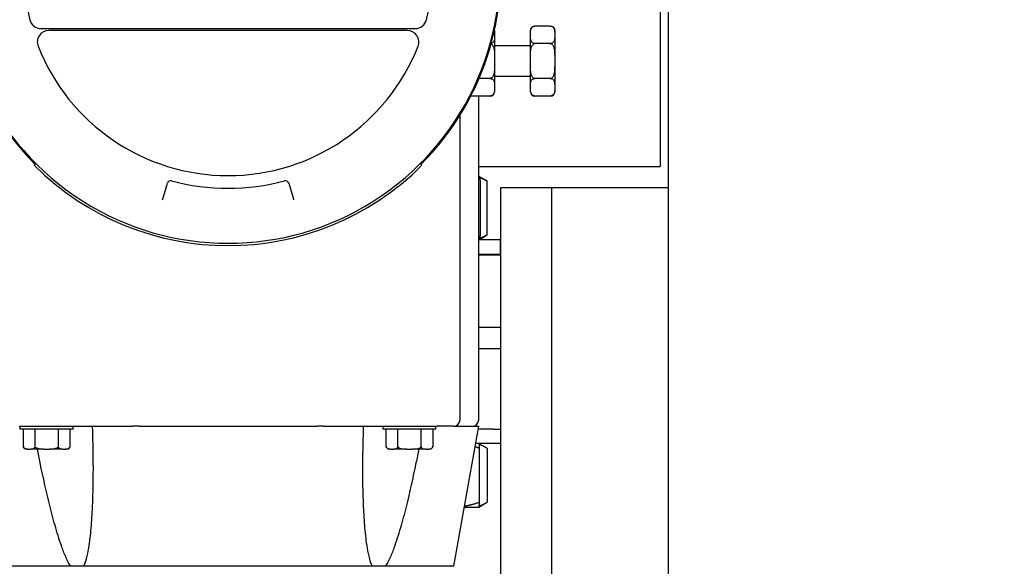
# Model space of a CAD drawing. Header units: inches. Extents: x 5 to 1128, y -85 to 748.
# Tile 327 of 656: x 355.66 to 364.1, y 652.32 to 657. Entities that reach past the tile are written whole.
import ezdxf

# ---------------------------------------------------------------- set-up
doc = ezdxf.new("R2010")
doc.units = ezdxf.units.IN
doc.header["$LTSCALE"] = 32
doc.header["$MEASUREMENT"] = 0
doc.layers.add('Dimension (ANSI)', color=7, linetype='Continuous', lineweight=25)
doc.layers.add('Visible (ANSI)', color=7, linetype='Continuous', lineweight=30)
doc.styles.add('Note Text (ANSI)', font='tahoma.ttf')
doc.dimstyles.new('SB Fraction-16 (ANSI)', dxfattribs={"dimscale": 32, "dimtxt": 0.125, "dimasz": 0.098425, "dimexe": 0.125, "dimexo": 0.0625, "dimgap": 0.031496, "dimtad": 0, "dimtih": 1, "dimtoh": 1, "dimdec": 4, "dimrnd": 1e-08, "dimzin": 0, "dimdsep": 46, "dimlunit": 5, "dimtxsty": 'Note Text (ANSI)', "dimcen": 0.09, "dimdle": 0.393701, "dimclrd": 256, "dimclre": 256, "dimclrt": 256, "dimadec": 0, "dimazin": 3, "dimtfac": 0.96, "dimtofl": 0, "dimtmove": 0, "dimatfit": 3, "dimfxl": 1, "dimfrac": 2, "dimtolj": 1, "dimtzin": 12, "dimlwd": -1, "dimlwe": -1, "dimarcsym": 0})

# ---------------------------------------------------------------- blocks, each defined once
blk = doc.blocks.new('*D19')
at = {"layer": 'Defpoints', "color": 0, "transparency": 16777216}
for p in [(455.7806, 700.4398), (292.0011, 552.4398), (455.7806, 552.4398)]:
    blk.add_point(p, dxfattribs=at)
at = {"layer": 'Dimension (ANSI)', "transparency": 16777216}
for p, q in [((453.7806, 700.4398), (288.0011, 700.4398)), ((292.0011, 697.2902), (292.0011, 636.039)), ((292.0011, 555.5894), (292.0011, 629.8406)), ((453.7806, 552.4398), (288.0011, 552.4398))]:
    blk.add_line(p, q, dxfattribs=at)
for points in [[(291.4762, 697.2902), (292.526, 697.2902), (292.0011, 700.4398)], [(291.4762, 555.5894), (292.526, 555.5894), (292.0011, 552.4398)]]:
    blk.add_solid(points, dxfattribs=at)
at = {"layer": 'Dimension (ANSI)', "transparency": 16777216, "insert": (287.899, 635.0311), "char_height": 4, "attachment_point": 1, "style": 'Note Text (ANSI)'}
blk.add_mtext('\\A1;148', dxfattribs=at)

msp = doc.modelspace()

# ---------------------------------------------------------------- linework, layer by layer
at = {"layer": 'Visible (ANSI)'}
for p, q in [((361.21813, 649.06478), (361.21813, 678.43978)), ((361.14674, 658.67465), (361.14674, 655.74428)), ((355.8385, 656.92728), (359.04499, 656.92728)), ((358.97682, 656.91228), (355.90666, 656.91228)), ((359.72524, 656.91178), (359.72524, 656.89303)), ((359.72524, 656.89303), (359.72524, 656.85553)), ((360.03424, 656.89303), (360.03424, 656.91178)), ((360.03424, 656.85553), (360.03424, 656.89303)), ((360.20374, 656.94928), (360.07174, 656.94928)), ((360.24124, 656.91178), (360.24124, 656.89303)), ((360.24124, 656.89303), (360.24124, 656.85553)), ((359.72524, 656.85553), (359.72524, 656.68678)), ((360.03424, 656.68678), (360.03424, 656.85553)), ((360.20374, 656.79928), (360.07174, 656.79928)), ((360.24124, 656.85553), (360.24124, 656.68678)), ((360.03424, 656.78053), (359.72524, 656.78053)), ((359.72524, 656.68678), (359.72524, 656.61178)), ((360.03424, 656.61178), (360.03424, 656.68678)), ((360.24124, 656.68678), (360.24124, 656.61178)), ((359.72524, 656.61178), (359.72524, 656.44303)), ((360.03424, 656.44303), (360.03424, 656.61178)), ((360.24124, 656.61178), (360.24124, 656.44303)), ((359.68774, 656.49928), (359.59238, 656.49928)), ((360.03424, 656.51803), (359.72524, 656.51803)), ((360.20374, 656.49928), (360.07174, 656.49928)), ((359.72524, 656.44303), (359.72524, 656.40553)), ((359.72524, 656.40553), (359.72524, 656.38678)), ((360.03424, 656.40553), (360.03424, 656.44303)), ((360.03424, 656.38678), (360.03424, 656.40553)), ((360.24124, 656.44303), (360.24124, 656.40553)), ((360.24124, 656.40553), (360.24124, 656.38678)), ((359.68774, 656.34928), (359.52197, 656.34928)), ((359.58974, 653.57478), (359.58974, 656.34928)), ((360.20374, 656.34928), (360.07174, 656.34928)), ((359.42974, 653.57478), (359.42974, 656.1861)), ((355.78004, 655.75558), (355.79418, 655.76972)), ((359.10344, 655.75558), (359.0893, 655.76972)), ((359.58974, 655.74428), (361.14674, 655.74428)), ((359.58987, 655.66378), (359.58974, 655.66378)), ((359.58987, 655.66378), (359.59072, 655.66329)), ((359.59072, 655.66329), (359.64516, 655.63186)), ((359.60528, 655.15865), (359.60528, 655.62191)), ((359.66141, 655.15865), (359.66141, 655.62191)), ((356.88742, 655.48411), (356.92119, 655.60189)), ((357.9623, 655.60189), (357.99607, 655.48411)), ((359.78063, 655.56478), (360.21813, 655.56478)), ((359.78063, 637.56478), (359.78063, 655.56478)), ((360.21813, 655.56478), (361.21813, 655.56478)), ((360.21813, 650.56478), (360.21813, 655.56478)), ((356.8805, 655.45998), (356.88742, 655.48411)), ((357.99607, 655.48411), (358.00299, 655.45998)), ((359.77737, 655.11678), (359.58974, 655.11678)), ((359.58987, 655.11678), (359.59072, 655.11727)), ((359.59072, 655.11727), (359.64516, 655.1487)), ((359.77737, 654.99478), (359.77737, 655.11678)), ((359.58974, 654.99478), (359.77737, 654.99478)), ((359.58974, 654.98728), (359.78063, 654.98728)), ((359.58974, 654.36728), (359.78063, 654.36728)), ((359.58974, 654.18478), (359.78063, 654.18478)), ((355.65074, 653.51978), (356.31933, 653.51978)), ((355.66024, 653.49478), (355.66024, 653.51978)), ((356.11324, 653.49478), (356.11324, 653.51978)), ((356.31933, 653.51978), (356.46722, 653.51978)), ((356.46722, 653.51978), (356.6253, 653.51978)), ((356.67916, 653.51978), (356.6253, 653.51978)), ((356.67916, 653.51978), (358.20433, 653.51978)), ((358.25819, 653.51978), (358.20433, 653.51978)), ((358.25819, 653.51978), (358.41627, 653.51978)), ((358.41627, 653.51978), (358.56416, 653.51978)), ((358.56416, 653.51978), (359.23274, 653.51978)), ((358.77024, 653.49478), (358.77024, 653.51978)), ((359.22324, 653.49478), (359.22324, 653.51978)), ((359.37474, 653.51978), (359.23274, 653.51978)), ((359.37474, 653.51978), (359.58974, 653.51978)), ((359.37797, 652.31878), (359.58974, 653.51978)), ((356.11324, 653.49478), (355.66024, 653.49478)), ((355.68674, 653.34778), (355.68674, 653.49478)), ((355.78674, 653.34778), (355.78674, 653.49478)), ((355.98674, 653.34778), (355.98674, 653.49478)), ((356.08674, 653.34778), (356.08674, 653.49478)), ((359.22324, 653.49478), (358.77024, 653.49478)), ((358.79674, 653.34778), (358.79674, 653.49478)), ((358.89674, 653.34778), (358.89674, 653.49478)), ((359.09674, 653.34778), (359.09674, 653.49478)), ((359.19674, 653.49478), (359.19674, 653.34778)), ((359.71601, 653.49478), (359.58534, 653.49478)), ((359.71601, 653.49478), (359.78063, 653.49478)), ((359.77737, 653.49478), (359.77737, 653.37278)), ((359.56382, 653.37278), (359.77737, 653.37278)), ((359.58987, 653.37278), (359.58994, 653.37274)), ((359.58994, 653.37274), (359.65722, 653.3339)), ((359.59439, 653.33091), (359.59439, 652.86765)), ((359.66231, 653.33091), (359.66231, 652.86765)), ((355.72424, 653.32278), (355.71174, 653.32278)), ((355.72424, 653.32278), (355.74924, 653.32278)), ((355.86174, 653.32278), (355.74924, 653.32278)), ((355.86174, 653.32278), (355.91174, 653.32278)), ((356.02424, 653.32278), (355.91174, 653.32278)), ((356.02424, 653.32278), (356.04924, 653.32278)), ((356.06174, 653.32278), (356.04924, 653.32278)), ((358.83424, 653.32278), (358.82174, 653.32278)), ((358.83424, 653.32278), (358.85924, 653.32278)), ((358.97174, 653.32278), (358.85924, 653.32278)), ((358.97174, 653.32278), (359.02174, 653.32278)), ((359.13424, 653.32278), (359.02174, 653.32278)), ((359.13424, 653.32278), (359.15924, 653.32278)), ((359.17174, 653.32278), (359.15924, 653.32278)), ((359.46737, 652.82578), (359.58987, 652.82578)), ((359.58987, 652.82578), (359.58994, 652.82582)), ((359.58994, 652.82582), (359.65722, 652.86466)), ((356.09321, 652.31878), (355.50551, 652.31878)), ((356.20519, 652.31878), (356.09321, 652.31878)), ((358.6783, 652.31878), (356.20519, 652.31878)), ((358.79028, 652.31878), (358.6783, 652.31878)), ((359.37797, 652.31878), (358.79028, 652.31878))]:
    msp.add_line(p, q, dxfattribs=at)
for centre, radius, start, end in [((357.44174, 657.41728), 2.33837, 167.950185, 225), ((357.44174, 657.41728), 2.33837, 315, 12.049815), ((357.44174, 657.41728), 1.75, 166.327982, 193.672018), ((357.44174, 657.41728), 1.75, 346.327982, 13.672018), ((357.44174, 657.41728), 2.33, 172.798213, 7.201787), ((355.8385, 657.02728), 0.1, 193.672018, 270), ((359.04499, 657.02728), 0.1, 270, 346.327982), ((355.90666, 656.81228), 0.1, 90, 201.510188), ((358.97682, 656.81228), 0.1, 338.489812, 90), ((359.68774, 656.91178), 0.0375, 0, 2.668565), ((360.07174, 656.91178), 0.0375, 90, 179.999125), ((360.20374, 656.91178), 0.0375, 0, 90), ((357.44174, 657.41728), 1.75, 201.510188, 338.489812), ((359.68774, 656.38678), 0.0375, 270, 0), ((360.07174, 656.38678), 0.0375, 180.000875, 270), ((360.20374, 656.38678), 0.0375, 270, 0), ((357.44174, 657.41728), 2.35, 225, 315), ((356.95003, 655.59362), 0.03, 74.91008, 164), ((357.44174, 657.41728), 1.85879, 254.91008, 285.08992), ((357.93346, 655.59362), 0.03, 16, 105.08992), ((359.37474, 653.57478), 0.055, 270, 0), ((359.53474, 653.57478), 0.055, 270, 0), ((355.71174, 653.34778), 0.025, 180, 270), ((356.06174, 653.34778), 0.025, 270, 0), ((358.82174, 653.34778), 0.025, 180, 270), ((359.17174, 653.34778), 0.025, 270, 0)]:
    msp.add_arc(centre, radius, start, end, dxfattribs=at)
msp.add_open_spline([(359.72455, 656.91053), (359.72519, 656.90453), (359.72524, 656.89857), (359.72524, 656.89303)], degree=3, dxfattribs=at)
for points, knots in [([(360.03424, 656.89303), (360.03424, 656.9051), (360.0344, 656.91958), (360.04289, 656.93504), (360.04636, 656.93948), (360.05362, 656.94468), (360.05755, 656.94673), (360.06457, 656.94871), (360.06841, 656.94928), (360.07174, 656.94928)], [0.87968712, 0.87968712, 0.87968712, 0.87968712, 1.06358947, 1.06358947, 1.12412786, 1.12412786, 1.16017712, 1.16017712, 1.1855847, 1.1855847, 1.1855847, 1.1855847]), ([(360.20374, 656.94928), (360.20708, 656.94928), (360.21091, 656.94871), (360.21793, 656.94673), (360.22187, 656.94468), (360.22912, 656.93948), (360.2326, 656.93504), (360.24109, 656.91958), (360.24124, 656.9051), (360.24124, 656.89303)], [-0.3951949, -0.3951949, -0.3951949, -0.3951949, -0.36978732, -0.36978732, -0.33373806, -0.33373806, -0.27319967, -0.27319967, -0.08929732, -0.08929732, -0.08929732, -0.08929732]), ([(359.6964, 656.79723), (359.69689, 656.797), (359.69737, 656.79676), (359.70193, 656.79417), (359.70587, 656.79008), (359.71312, 656.77969), (359.7166, 656.77081), (359.72509, 656.73987), (359.72524, 656.71091), (359.72524, 656.68678)], [-0.37373555, -0.37373555, -0.37373555, -0.37373555, -0.36978732, -0.36978732, -0.33373806, -0.33373806, -0.27319967, -0.27319967, -0.08929732, -0.08929732, -0.08929732, -0.08929732]), ([(359.72524, 656.85553), (359.72524, 656.84346), (359.72509, 656.82898), (359.7166, 656.81352), (359.71312, 656.80908), (359.70587, 656.80388), (359.70193, 656.80183), (359.69765, 656.80062), (359.69748, 656.80057), (359.69731, 656.80053)], [-1.49148229, -1.49148229, -1.49148229, -1.49148229, -1.30757994, -1.30757994, -1.24704154, -1.24704154, -1.21099229, -1.21099229, -1.2095308, -1.2095308, -1.2095308, -1.2095308]), ([(360.07174, 656.79928), (360.06973, 656.79928), (360.06735, 656.79949), (360.06324, 656.80019), (360.06079, 656.80087), (360.05295, 656.80379), (360.04821, 656.80757), (360.03949, 656.81752), (360.03699, 656.8251), (360.03433, 656.84052), (360.03424, 656.84838), (360.03424, 656.85553)], [-1.19103561, -1.19103561, -1.19103561, -1.19103561, -1.17570098, -1.17570098, -1.15790015, -1.15790015, -1.10125003, -1.10125003, -0.99228554, -0.99228554, -0.88332105, -0.88332105, -0.88332105, -0.88332105]), ([(360.03424, 656.68678), (360.03424, 656.71091), (360.0344, 656.73987), (360.04289, 656.77081), (360.04636, 656.77969), (360.05362, 656.79008), (360.05755, 656.79417), (360.06457, 656.79815), (360.06841, 656.79928), (360.07174, 656.79928)], [0.87968712, 0.87968712, 0.87968712, 0.87968712, 1.06358947, 1.06358947, 1.12412786, 1.12412786, 1.16017712, 1.16017712, 1.1855847, 1.1855847, 1.1855847, 1.1855847]), ([(360.24124, 656.85553), (360.24124, 656.84346), (360.24109, 656.82898), (360.2326, 656.81352), (360.22912, 656.80908), (360.22187, 656.80388), (360.21793, 656.80183), (360.21091, 656.79985), (360.20708, 656.79928), (360.20374, 656.79928)], [-1.49148229, -1.49148229, -1.49148229, -1.49148229, -1.30757994, -1.30757994, -1.24704154, -1.24704154, -1.21099229, -1.21099229, -1.1855847, -1.1855847, -1.1855847, -1.1855847]), ([(360.20374, 656.79928), (360.20708, 656.79928), (360.21091, 656.79815), (360.21793, 656.79417), (360.22187, 656.79008), (360.22912, 656.77969), (360.2326, 656.77081), (360.24109, 656.73987), (360.24124, 656.71091), (360.24124, 656.68678)], [-0.3951949, -0.3951949, -0.3951949, -0.3951949, -0.36978732, -0.36978732, -0.33373806, -0.33373806, -0.27319967, -0.27319967, -0.08929732, -0.08929732, -0.08929732, -0.08929732]), ([(359.72524, 656.61178), (359.72524, 656.58765), (359.72509, 656.55869), (359.7166, 656.52775), (359.71312, 656.51887), (359.70587, 656.50848), (359.70193, 656.50439), (359.69491, 656.50041), (359.69108, 656.49928), (359.68774, 656.49928)], [-1.49148229, -1.49148229, -1.49148229, -1.49148229, -1.30757994, -1.30757994, -1.24704154, -1.24704154, -1.21099229, -1.21099229, -1.1855847, -1.1855847, -1.1855847, -1.1855847]), ([(360.07174, 656.49928), (360.06841, 656.49928), (360.06457, 656.50041), (360.05755, 656.50439), (360.05362, 656.50848), (360.04636, 656.51887), (360.04289, 656.52775), (360.0344, 656.55869), (360.03424, 656.58765), (360.03424, 656.61178)], [-1.1855847, -1.1855847, -1.1855847, -1.1855847, -1.16017712, -1.16017712, -1.12412786, -1.12412786, -1.06358947, -1.06358947, -0.87968712, -0.87968712, -0.87968712, -0.87968712]), ([(360.24124, 656.61178), (360.24124, 656.58765), (360.24109, 656.55869), (360.2326, 656.52775), (360.22912, 656.51887), (360.22187, 656.50848), (360.21793, 656.50439), (360.21091, 656.50041), (360.20708, 656.49928), (360.20374, 656.49928)], [-1.49148229, -1.49148229, -1.49148229, -1.49148229, -1.30757994, -1.30757994, -1.24704154, -1.24704154, -1.21099229, -1.21099229, -1.1855847, -1.1855847, -1.1855847, -1.1855847]), ([(359.68774, 656.49928), (359.69108, 656.49928), (359.69491, 656.49871), (359.70193, 656.49673), (359.70587, 656.49468), (359.71312, 656.48948), (359.7166, 656.48504), (359.72509, 656.46958), (359.72524, 656.4551), (359.72524, 656.44303)], [-0.3951949, -0.3951949, -0.3951949, -0.3951949, -0.36978732, -0.36978732, -0.33373806, -0.33373806, -0.27319967, -0.27319967, -0.08929732, -0.08929732, -0.08929732, -0.08929732]), ([(360.03424, 656.44303), (360.03424, 656.4551), (360.0344, 656.46958), (360.04289, 656.48504), (360.04636, 656.48948), (360.05362, 656.49468), (360.05755, 656.49673), (360.06457, 656.49871), (360.06841, 656.49928), (360.07174, 656.49928)], [0.87968712, 0.87968712, 0.87968712, 0.87968712, 1.06358947, 1.06358947, 1.12412786, 1.12412786, 1.16017712, 1.16017712, 1.1855847, 1.1855847, 1.1855847, 1.1855847]), ([(360.20374, 656.49928), (360.20576, 656.49928), (360.20813, 656.49907), (360.21225, 656.49837), (360.2147, 656.49769), (360.22253, 656.49477), (360.22728, 656.49099), (360.236, 656.48104), (360.23849, 656.47346), (360.24115, 656.45803), (360.24124, 656.45018), (360.24124, 656.44303)], [-0.39701187, -0.39701187, -0.39701187, -0.39701187, -0.38167724, -0.38167724, -0.36387641, -0.36387641, -0.30722629, -0.30722629, -0.1982618, -0.1982618, -0.08929732, -0.08929732, -0.08929732, -0.08929732]), ([(359.72524, 656.40553), (359.72524, 656.39838), (359.72515, 656.39052), (359.72249, 656.3751), (359.72, 656.36752), (359.71128, 656.35757), (359.70653, 656.35379), (359.6987, 656.35087), (359.69625, 656.35019), (359.69213, 656.34949), (359.68976, 656.34928), (359.68774, 656.34928)], [-1.49875016, -1.49875016, -1.49875016, -1.49875016, -1.38978567, -1.38978567, -1.28082118, -1.28082118, -1.22417107, -1.22417107, -1.20637024, -1.20637024, -1.19103561, -1.19103561, -1.19103561, -1.19103561]), ([(360.07174, 656.34928), (360.06973, 656.34928), (360.06735, 656.34949), (360.06324, 656.35019), (360.06079, 656.35087), (360.05295, 656.35379), (360.04821, 656.35757), (360.03949, 656.36752), (360.03699, 656.3751), (360.03433, 656.39052), (360.03424, 656.39838), (360.03424, 656.40553)], [-1.19103561, -1.19103561, -1.19103561, -1.19103561, -1.17570098, -1.17570098, -1.15790015, -1.15790015, -1.10125003, -1.10125003, -0.99228554, -0.99228554, -0.88332105, -0.88332105, -0.88332105, -0.88332105]), ([(360.24124, 656.40553), (360.24124, 656.39838), (360.24115, 656.39052), (360.23849, 656.3751), (360.236, 656.36752), (360.22728, 656.35757), (360.22253, 656.35379), (360.2147, 656.35087), (360.21225, 656.35019), (360.20813, 656.34949), (360.20576, 656.34928), (360.20374, 656.34928)], [-1.49875016, -1.49875016, -1.49875016, -1.49875016, -1.38978567, -1.38978567, -1.28082118, -1.28082118, -1.22417107, -1.22417107, -1.20637024, -1.20637024, -1.19103561, -1.19103561, -1.19103561, -1.19103561]), ([(356.20519, 652.31878), (356.21437, 652.33791), (356.22149, 652.36004), (356.23598, 652.41351), (356.24231, 652.44563), (356.25668, 652.53076), (356.26327, 652.58844), (356.27371, 652.70656), (356.27746, 652.76704), (356.28577, 652.95143), (356.28739, 653.07822), (356.28584, 653.31058), (356.28344, 653.41584), (356.27973, 653.51978)], [-4.0568196, -4.0568196, -4.0568196, -4.0568196, -3.8757403, -3.8757403, -3.6336256, -3.6336256, -3.1794224, -3.1794224, -2.7252192, -2.7252192, -1.8168128, -1.8168128, -1.069934, -1.069934, -1.069934, -1.069934]), ([(358.6783, 652.31878), (358.66912, 652.33791), (358.66199, 652.36004), (358.64751, 652.41351), (358.64118, 652.44563), (358.6268, 652.53076), (358.62022, 652.58844), (358.60978, 652.70656), (358.60602, 652.76704), (358.59771, 652.95143), (358.5961, 653.07822), (358.59765, 653.31058), (358.60005, 653.41584), (358.60375, 653.51978)], [4.516178, 4.516178, 4.516178, 4.516178, 4.6972572, 4.6972572, 4.939372, 4.939372, 5.3935752, 5.3935752, 5.8477784, 5.8477784, 6.7561848, 6.7561848, 7.5030635, 7.5030635, 7.5030635, 7.5030635]), ([(355.72424, 653.32278), (355.7162, 653.32278), (355.70655, 653.32288), (355.69623, 653.32854), (355.69327, 653.33086), (355.68981, 653.3357), (355.68845, 653.33832), (355.68712, 653.343), (355.68674, 653.34556), (355.68674, 653.34778)], [-0.99432153, -0.99432153, -0.99432153, -0.99432153, -0.87171996, -0.87171996, -0.83136103, -0.83136103, -0.80732819, -0.80732819, -0.7903898, -0.7903898, -0.7903898, -0.7903898]), ([(355.78674, 653.34778), (355.78674, 653.34556), (355.78637, 653.343), (355.78504, 653.33832), (355.78368, 653.3357), (355.78021, 653.33086), (355.77725, 653.32854), (355.76694, 653.32288), (355.75729, 653.32278), (355.74924, 653.32278)], [-0.26346327, -0.26346327, -0.26346327, -0.26346327, -0.24652488, -0.24652488, -0.22249204, -0.22249204, -0.18213311, -0.18213311, -0.05953154, -0.05953154, -0.05953154, -0.05953154]), ([(355.86174, 653.32278), (355.84565, 653.32278), (355.82635, 653.32288), (355.80572, 653.32854), (355.7998, 653.33086), (355.79287, 653.3357), (355.79015, 653.33832), (355.7875, 653.343), (355.78674, 653.34556), (355.78674, 653.34778)], [-0.99432153, -0.99432153, -0.99432153, -0.99432153, -0.87171996, -0.87171996, -0.83136103, -0.83136103, -0.80732819, -0.80732819, -0.7903898, -0.7903898, -0.7903898, -0.7903898]), ([(355.98674, 653.34778), (355.98674, 653.34556), (355.98599, 653.343), (355.98334, 653.33832), (355.98061, 653.3357), (355.97368, 653.33086), (355.96776, 653.32854), (355.94714, 653.32288), (355.92783, 653.32278), (355.91174, 653.32278)], [-0.26346327, -0.26346327, -0.26346327, -0.26346327, -0.24652488, -0.24652488, -0.22249204, -0.22249204, -0.18213311, -0.18213311, -0.05953154, -0.05953154, -0.05953154, -0.05953154]), ([(356.02424, 653.32278), (356.0162, 653.32278), (356.00655, 653.32288), (355.99623, 653.32854), (355.99327, 653.33086), (355.98981, 653.3357), (355.98845, 653.33832), (355.98712, 653.343), (355.98674, 653.34556), (355.98674, 653.34778)], [-0.99432153, -0.99432153, -0.99432153, -0.99432153, -0.87171996, -0.87171996, -0.83136103, -0.83136103, -0.80732819, -0.80732819, -0.7903898, -0.7903898, -0.7903898, -0.7903898]), ([(356.08674, 653.34778), (356.08674, 653.34644), (356.08661, 653.34485), (356.08614, 653.34211), (356.08568, 653.34048), (356.08374, 653.33525), (356.08122, 653.33209), (356.07022, 653.32245), (356.05878, 653.32278), (356.04924, 653.32278)], [-0.26467458, -0.26467458, -0.26467458, -0.26467458, -0.25445149, -0.25445149, -0.24258428, -0.24258428, -0.20481753, -0.20481753, -0.05953154, -0.05953154, -0.05953154, -0.05953154]), ([(358.83424, 653.32278), (358.8262, 653.32278), (358.81655, 653.32288), (358.80623, 653.32854), (358.80327, 653.33086), (358.79981, 653.3357), (358.79845, 653.33832), (358.79712, 653.343), (358.79674, 653.34556), (358.79674, 653.34778)], [-0.99432153, -0.99432153, -0.99432153, -0.99432153, -0.87171996, -0.87171996, -0.83136103, -0.83136103, -0.80732819, -0.80732819, -0.7903898, -0.7903898, -0.7903898, -0.7903898]), ([(358.89674, 653.34778), (358.89674, 653.34556), (358.89637, 653.343), (358.89504, 653.33832), (358.89368, 653.3357), (358.89021, 653.33086), (358.88725, 653.32854), (358.87694, 653.32288), (358.86729, 653.32278), (358.85924, 653.32278)], [-0.26346327, -0.26346327, -0.26346327, -0.26346327, -0.24652488, -0.24652488, -0.22249204, -0.22249204, -0.18213311, -0.18213311, -0.05953154, -0.05953154, -0.05953154, -0.05953154]), ([(358.97174, 653.32278), (358.95268, 653.32278), (358.9298, 653.32245), (358.9078, 653.33209), (358.90276, 653.33525), (358.89887, 653.34048), (358.89796, 653.34211), (358.89702, 653.34485), (358.89674, 653.34644), (358.89674, 653.34778)], [-0.99916678, -0.99916678, -0.99916678, -0.99916678, -0.85388079, -0.85388079, -0.81611404, -0.81611404, -0.80424683, -0.80424683, -0.79402374, -0.79402374, -0.79402374, -0.79402374]), ([(359.09674, 653.34778), (359.09674, 653.34644), (359.09647, 653.34485), (359.09553, 653.34211), (359.09462, 653.34048), (359.09073, 653.33525), (359.08569, 653.33209), (359.06369, 653.32245), (359.04081, 653.32278), (359.02174, 653.32278)], [-0.26467458, -0.26467458, -0.26467458, -0.26467458, -0.25445149, -0.25445149, -0.24258428, -0.24258428, -0.20481753, -0.20481753, -0.05953154, -0.05953154, -0.05953154, -0.05953154]), ([(359.13424, 653.32278), (359.12471, 653.32278), (359.11327, 653.32245), (359.10227, 653.33209), (359.09975, 653.33525), (359.0978, 653.34048), (359.09735, 653.34211), (359.09688, 653.34485), (359.09674, 653.34644), (359.09674, 653.34778)], [-0.99916678, -0.99916678, -0.99916678, -0.99916678, -0.85388079, -0.85388079, -0.81611404, -0.81611404, -0.80424683, -0.80424683, -0.79402374, -0.79402374, -0.79402374, -0.79402374]), ([(359.19674, 653.34778), (359.19674, 653.34644), (359.19661, 653.34485), (359.19614, 653.34211), (359.19568, 653.34048), (359.19374, 653.33525), (359.19122, 653.33209), (359.18022, 653.32245), (359.16878, 653.32278), (359.15924, 653.32278)], [-0.26467458, -0.26467458, -0.26467458, -0.26467458, -0.25445149, -0.25445149, -0.24258428, -0.24258428, -0.20481753, -0.20481753, -0.05953154, -0.05953154, -0.05953154, -0.05953154]), ([(356.09321, 652.31878), (356.08027, 652.33791), (356.0688, 652.36004), (356.04378, 652.41351), (356.03109, 652.44563), (355.99979, 652.53076), (355.98166, 652.58844), (355.94738, 652.70656), (355.93132, 652.76704), (355.8852, 652.95143), (355.85717, 653.07822), (355.82302, 653.24472), (355.8152, 653.28376), (355.80756, 653.32278)], [4.5161779, 4.5161779, 4.5161779, 4.5161779, 4.6972571, 4.6972571, 4.9393719, 4.9393719, 5.3935751, 5.3935751, 5.8477783, 5.8477783, 6.7561847, 6.7561847, 7.0339147, 7.0339147, 7.0339147, 7.0339147]), ([(359.07593, 653.32278), (359.06829, 653.28376), (359.06047, 653.24472), (359.02631, 653.07822), (358.99829, 652.95143), (358.95216, 652.76704), (358.9361, 652.70656), (358.90183, 652.58844), (358.88369, 652.53076), (358.8524, 652.44563), (358.8397, 652.41351), (358.81468, 652.36004), (358.80321, 652.33791), (358.79028, 652.31878)], [1.5390828, 1.5390828, 1.5390828, 1.5390828, 1.8168128, 1.8168128, 2.7252192, 2.7252192, 3.1794224, 3.1794224, 3.6336256, 3.6336256, 3.8757403, 3.8757403, 4.0568196, 4.0568196, 4.0568196, 4.0568196])]:
    msp.add_open_spline(points, degree=3, knots=knots, dxfattribs=at)
for points, weights in [([(359.60528, 655.62191), (359.59696, 655.66193), (359.58974, 655.66369)], [1, 1.03621275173, 1.00332427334]), ([(359.66141, 655.62191), (359.62848, 655.63916), (359.59842, 655.64913)], [1, 1.01529648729, 1.01826345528]), ([(359.64516, 655.63186), (359.65315, 655.62724), (359.66141, 655.62191)], [1.00820232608, 1.00467764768, 1]), ([(359.58974, 655.11687), (359.59696, 655.11863), (359.60528, 655.15865)], [1.00332427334, 1.03621275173, 1]), ([(359.59842, 655.13143), (359.62848, 655.1414), (359.66141, 655.15865)], [1.01826345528, 1.01529648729, 1]), ([(359.66141, 655.15865), (359.65315, 655.15332), (359.64516, 655.1487)], [1, 1.00467764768, 1.00820232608]), ([(359.59439, 653.33091), (359.57608, 653.33708), (359.55845, 653.34228)], [1, 1.00541167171, 1.00928013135]), ([(359.58994, 653.37274), (359.592, 653.37155), (359.59439, 653.33091)], [1.00224405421, 1.03679753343, 1]), ([(359.66231, 653.33091), (359.6252, 653.35299), (359.59193, 653.36323)], [1, 1.01965956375, 1.01895290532]), ([(359.46902, 652.83515), (359.52827, 652.84539), (359.59439, 652.86765)], [1.0189392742, 1.01982830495, 1]), ([(359.59439, 652.86765), (359.592, 652.82701), (359.58994, 652.82582)], [1, 1.03679753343, 1.00224405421]), ([(359.59193, 652.83533), (359.6252, 652.84557), (359.66231, 652.86765)], [1.01895290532, 1.01965956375, 1])]:
    msp.add_rational_spline(points, weights, degree=2, dxfattribs=at)

# ---------------------------------------------------------------- dimensions: what is measured, and where the dimension line sits
at = {"layer": 'Dimension (ANSI)'}
dim = msp.add_linear_dim(base=(292.00111, 552.43978), p1=(455.78063, 700.43978), p2=(455.78063, 552.43978), angle=90, dimstyle='SB Fraction-16 (ANSI)', override={"dimgap": 0.031496, "dimdec": 4, "dimtol": 0, "dimlim": 0, "dimtp": 0, "dimtm": 0, "dimtdec": 2, "dimatfit": 1}, dxfattribs=at)
dim.commit()
dim.dimension.update_dxf_attribs({"geometry": '*D19', "text_midpoint": (292.00111, 632.93978), "dimtype": 160})

doc.saveas('drawing.dxf')
